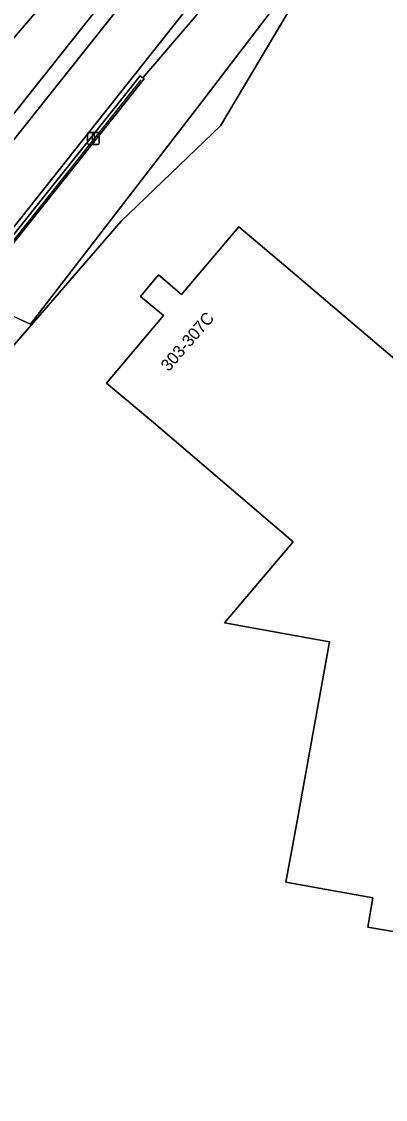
# Model space of a CAD drawing. Extents: x 156412 to 157779, y 382335 to 383768.
# Drawn here: x 157349.8 to 157380.1, y 382721.2 to 382810.6 of the extents above; entities that cross this region are included whole.
import ezdxf

# ---------------------------------------------------------------- set-up
doc = ezdxf.new("R2010")
doc.units = 0
for name, color, linetype in [('IMGEO_Berm_groen', 7, 'Continuous'), ('IMGEO_Erf', 7, 'Continuous'), ('IMGEO_Fietspad_gesloten', 7, 'Continuous'), ('IMGEO_Groenvoorziening', 7, 'Continuous'), ('IMGEO_Haag', 7, 'Continuous'), ('IMGEO_Hek', 7, 'Continuous'), ('IMGEO_Lichtmast', 7, 'Continuous'), ('IMGEO_Pand', 7, 'Continuous'), ('IMGEO_Pand_nummerreeks', 7, 'Continuous')]:
    doc.layers.add(name, color=color, linetype=linetype)

msp = doc.modelspace()

# ---------------------------------------------------------------- linework, layer by layer
at = {"layer": 'IMGEO_Berm_groen'}
for points in [[(157289.146, 382725.425), (157290.311, 382726.867), (157368.429, 382825.011), (157372.353, 382829.817), (157416.299, 382880.6), (157438.378, 382906.061), (157439.879, 382907.91)], [(157390.524, 382855.447), (157399.89, 382865.223), (157400.142, 382864.484), (157369.12, 382828.063), (157333.445, 382783.187), (157291.687, 382730.963), (157288.303, 382726.575), (157285.489, 382722.628)], [(157290.721, 382676.136), (157284.606, 382681.57), (157283.43, 382682.808), (157276.286, 382695.27), (157275.336, 382697.439), (157274.706, 382700.82), (157274.614, 382701.311), (157273.8, 382705.682), (157273.708, 382706.174), (157273.268, 382708.538), (157273.261, 382708.575), (157274.28, 382714.294), (157274.815, 382719.431), (157274.919, 382721.88), (157276.035, 382724.372), (157278.498, 382727.831), (157282.103, 382732.506), (157323.797, 382779.759), (157358.51, 382820.123), (157377.135, 382841.276), (157390.524, 382855.447)]]:
    msp.add_lwpolyline(points, dxfattribs=at)
at = {"layer": 'IMGEO_Erf'}
for points in [[(157395.81, 382839.446), (157392.694, 382836.178), (157389.121, 382831.066), (157385.179, 382825.426), (157379.189, 382819.428), (157373.468, 382813.948), (157366.375, 382801.989), (157358.113, 382794.074), (157345.663, 382779.734)], [(157380.859, 382735.136), (157378.586, 382735.534), (157379.012, 382737.949), (157371.795, 382739.267), (157372.691, 382744.187), (157373.75, 382750), (157375.422, 382759.188), (157366.69, 382760.777), (157372.401, 382767.491), (157360.79, 382777.366), (157356.888, 382780.632), (157361.633, 382786.241), (157359.723, 382787.816), (157361.207, 382789.615), (157363.135, 382787.984), (157367.879, 382793.594), (157371.779, 382790.323), (157382.31, 382781.384)]]:
    msp.add_lwpolyline(points, dxfattribs=at)
at = {"layer": 'IMGEO_Fietspad_gesloten'}
for points in [[(157444.674, 382913.499), (157443.684, 382912.466), (157443.414, 382912.14), (157439.879, 382907.91), (157438.378, 382906.061), (157416.299, 382880.6), (157372.353, 382829.817), (157368.429, 382825.011), (157290.311, 382726.867), (157289.146, 382725.425)], [(157294.096, 382724.189), (157371.955, 382822.276)]]:
    msp.add_lwpolyline(points, dxfattribs=at)
at = {"layer": 'IMGEO_Groenvoorziening'}
for points in [[(157443.443, 382905.142), (157441.491, 382902.973), (157418.057, 382875.664), (157376.639, 382827.757), (157371.955, 382822.276), (157294.096, 382724.189)], [(157333.445, 382783.187), (157369.12, 382828.063), (157400.142, 382864.484), (157399.89, 382865.223), (157390.524, 382855.447), (157377.135, 382841.276), (157358.51, 382820.123), (157323.797, 382779.759)], [(157297.984, 382728.751), (157359.684, 382806.121), (157359.927, 382805.95), (157375.569, 382824.259), (157390.108, 382841.331), (157399.467, 382849.504), (157394.519, 382843.123), (157376.616, 382819.412), (157364.44, 382803.488), (157350.601, 382785.532), (157349.216, 382786.173), (157335.594, 382769.567), (157345.663, 382779.734), (157358.113, 382794.074), (157366.375, 382801.989), (157373.468, 382813.948), (157379.189, 382819.428), (157385.179, 382825.426), (157389.121, 382831.066), (157392.694, 382836.178), (157395.81, 382839.446)], [(157376.616, 382819.412), (157394.519, 382843.123), (157399.467, 382849.504), (157390.108, 382841.331), (157375.569, 382824.259), (157359.927, 382805.95), (157360.03, 382805.878), (157298.329, 382728.511)], [(157293.68, 382714.447), (157296.275, 382719.865), (157297.595, 382721.732), (157305.83, 382732.511), (157307.529, 382734.546), (157307.798, 382734.95), (157328.905, 382761.096), (157335.594, 382769.567), (157349.216, 382786.173), (157350.601, 382785.532), (157364.44, 382803.488), (157376.616, 382819.412)], [(157360.03, 382805.878), (157359.927, 382805.95), (157359.684, 382806.121), (157297.984, 382728.751)], [(157298.329, 382728.511), (157360.03, 382805.878)]]:
    msp.add_lwpolyline(points, dxfattribs=at)
at = {"layer": 'IMGEO_Haag'}
for points in [[(157360.03, 382805.878), (157359.684, 382806.121), (157297.984, 382728.751)], [(157298.329, 382728.511), (157360.03, 382805.878)]]:
    msp.add_lwpolyline(points, dxfattribs=at)
at = {"layer": 'IMGEO_Hek'}
msp.add_lwpolyline([(157298.329, 382728.511), (157359.791, 382805.791)], dxfattribs=at)
at = {"layer": 'IMGEO_Lichtmast'}
for p, q in [((157355.311, 382800.531), (157355.311, 382801.331)), ((157355.311, 382801.331), (157355.311, 382800.531)), ((157355.411, 382801.431), (157356.201, 382801.431)), ((157356.201, 382801.431), (157355.411, 382801.431)), ((157356.301, 382801.331), (157356.301, 382800.531)), ((157356.301, 382800.531), (157356.301, 382801.331)), ((157356.201, 382800.431), (157355.411, 382800.431)), ((157355.411, 382800.431), (157356.201, 382800.431))]:
    msp.add_line(p, q, dxfattribs=at)
msp.add_lwpolyline([(157355.731, 382801.306), (157355.881, 382801.306), (157355.881, 382800.556), (157355.731, 382800.556), (157355.731, 382801.306)], dxfattribs=at)
for centre, start, end in [((157355.411, 382801.331), 90, 180), ((157355.411, 382801.331), 90, 180), ((157356.201, 382801.331), 0, 90), ((157356.201, 382801.331), 360, 90), ((157355.411, 382800.531), 180, 270), ((157355.411, 382800.531), 180, 270), ((157356.201, 382800.531), 270, 0), ((157356.201, 382800.531), 270, 0)]:
    msp.add_arc(centre, 0.1, start, end, dxfattribs=at)
at = {"layer": 'IMGEO_Pand'}
msp.add_lwpolyline([(157382.31, 382781.384), (157371.779, 382790.323), (157367.879, 382793.594), (157363.135, 382787.984), (157361.207, 382789.615), (157359.723, 382787.816), (157361.633, 382786.241), (157356.888, 382780.632), (157360.79, 382777.366), (157372.401, 382767.491), (157366.69, 382760.777), (157375.422, 382759.188), (157373.75, 382750), (157372.691, 382744.187), (157371.795, 382739.267), (157379.012, 382737.949), (157378.586, 382735.534), (157380.859, 382735.136)], dxfattribs=at)

# ---------------------------------------------------------------- texts
at = {"layer": 'IMGEO_Pand_nummerreeks'}
msp.add_text('303-307C', height=1, rotation=49.17697, dxfattribs=at).set_placement((157362.065, 382781.547))

doc.saveas('drawing.dxf')
